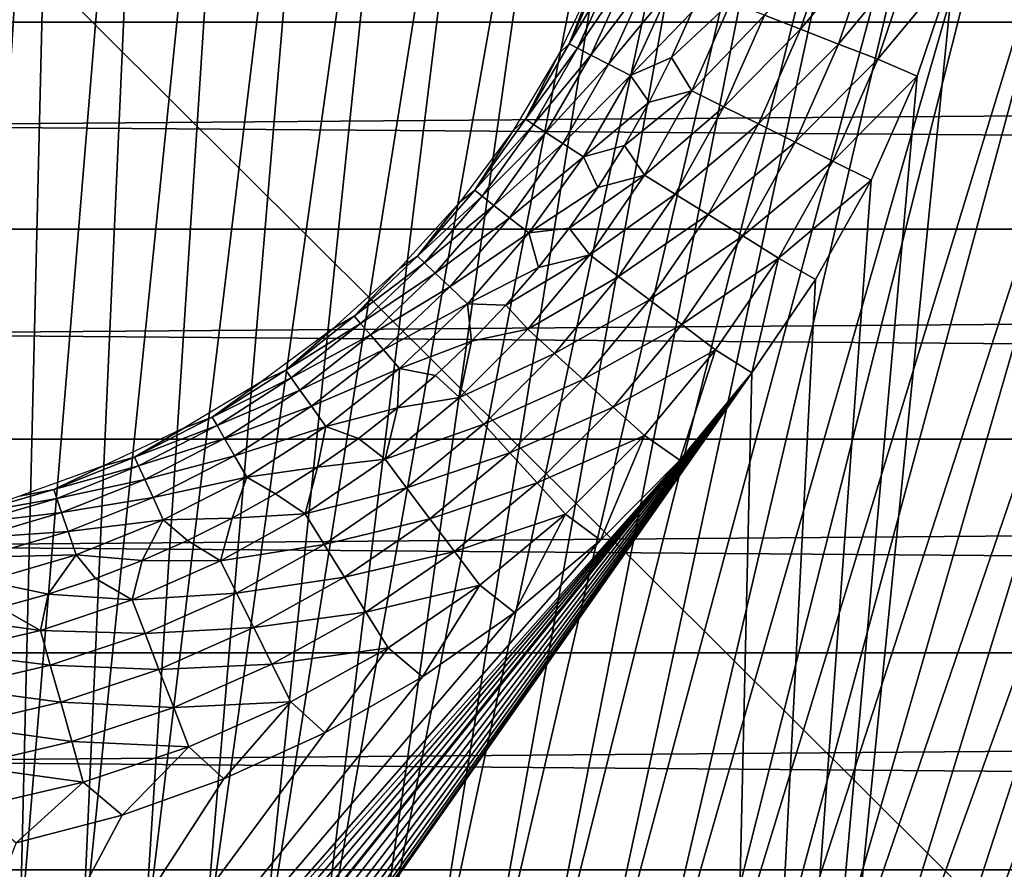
# Model space of a CAD drawing. Header units: millimetres. Extents: x -300 to 300, y -500 to 500.
# Tile 478 of 656: x 3 to 15, y 40 to 50. Entities that reach past the tile are written whole.
import ezdxf

# ---------------------------------------------------------------- set-up
doc = ezdxf.new("R2010")
doc.units = ezdxf.units.MM
doc.header["$LTSCALE"] = 81.481481
for name, color, linetype in [('19', 7, 'CONTINUOUS'), ('34', 7, 'CONTINUOUS'), ('5', 7, 'CONTINUOUS'), ('55', 7, 'CONTINUOUS'), ('56', 7, 'CONTINUOUS'), ('6', 7, 'CONTINUOUS'), ('63', 7, 'CONTINUOUS')]:
    doc.layers.add(name, color=color, linetype=linetype)

msp = doc.modelspace()

# ---------------------------------------------------------------- linework, layer by layer
at = {"layer": '19', "color": 7, "linetype": 'CONTINUOUS'}
for points in [[(3.639, 59.176, 77.099), (2.456, 59.265, 77.101), (2.402, 39.354, 77.052), (3.639, 59.176, 77.099)], [(3.163, 39.27, 77.051), (3.639, 59.176, 77.099), (2.402, 39.354, 77.052), (3.163, 39.27, 77.051)], [(4.792, 59.05, 77.098), (3.639, 59.176, 77.099), (3.163, 39.27, 77.051), (4.792, 59.05, 77.098)], [(3.905, 39.162, 77.05), (4.792, 59.05, 77.098), (3.163, 39.27, 77.051), (3.905, 39.162, 77.05)], [(5.915, 58.888, 77.095), (4.792, 59.05, 77.098), (3.905, 39.162, 77.05), (5.915, 58.888, 77.095)], [(4.628, 39.029, 77.049), (5.915, 58.888, 77.095), (3.905, 39.162, 77.05), (4.628, 39.029, 77.049)], [(7.01, 58.688, 77.093), (5.915, 58.888, 77.095), (4.628, 39.029, 77.049), (7.01, 58.688, 77.093)], [(5.331, 38.872, 77.047), (7.01, 58.688, 77.093), (4.628, 39.029, 77.049), (5.331, 38.872, 77.047)], [(8.075, 58.452, 77.09), (7.01, 58.688, 77.093), (5.331, 38.872, 77.047), (8.075, 58.452, 77.09)], [(6.015, 38.689, 77.046), (8.075, 58.452, 77.09), (5.331, 38.872, 77.047), (6.015, 38.689, 77.046)], [(9.112, 58.178, 77.086), (8.075, 58.452, 77.09), (6.015, 38.689, 77.046), (9.112, 58.178, 77.086)], [(6.681, 38.481, 77.044), (9.112, 58.178, 77.086), (6.015, 38.689, 77.046), (6.681, 38.481, 77.044)], [(10.121, 57.866, 77.082), (9.112, 58.178, 77.086), (6.681, 38.481, 77.044), (10.121, 57.866, 77.082)], [(7.327, 38.248, 77.042), (10.121, 57.866, 77.082), (6.681, 38.481, 77.044), (7.327, 38.248, 77.042)], [(11.101, 57.517, 77.078), (10.121, 57.866, 77.082), (7.327, 38.248, 77.042), (11.101, 57.517, 77.078)], [(7.956, 37.99, 77.04), (11.101, 57.517, 77.078), (7.327, 38.248, 77.042), (7.956, 37.99, 77.04)], [(12.054, 57.129, 77.074), (11.101, 57.517, 77.078), (7.956, 37.99, 77.04), (12.054, 57.129, 77.074)], [(8.566, 37.705, 77.038), (12.054, 57.129, 77.074), (7.956, 37.99, 77.04), (8.566, 37.705, 77.038)], [(12.979, 56.702, 77.069), (12.054, 57.129, 77.074), (8.566, 37.705, 77.038), (12.979, 56.702, 77.069)], [(9.158, 37.395, 77.036), (12.979, 56.702, 77.069), (8.566, 37.705, 77.038), (9.158, 37.395, 77.036)], [(13.877, 56.236, 77.064), (12.979, 56.702, 77.069), (9.158, 37.395, 77.036), (13.877, 56.236, 77.064)], [(9.733, 37.059, 77.033), (13.877, 56.236, 77.064), (9.158, 37.395, 77.036), (9.733, 37.059, 77.033)], [(14.747, 55.731, 77.058), (13.877, 56.236, 77.064), (9.733, 37.059, 77.033), (14.747, 55.731, 77.058)], [(10.289, 36.696, 77.031), (14.747, 55.731, 77.058), (9.733, 37.059, 77.033), (10.289, 36.696, 77.031)], [(15.591, 55.187, 77.053), (14.747, 55.731, 77.058), (10.289, 36.696, 77.031), (15.591, 55.187, 77.053)], [(10.828, 36.307, 77.028), (15.591, 55.187, 77.053), (10.289, 36.696, 77.031), (10.828, 36.307, 77.028)], [(16.409, 54.603, 77.047), (15.591, 55.187, 77.053), (10.828, 36.307, 77.028), (16.409, 54.603, 77.047)], [(11.35, 35.891, 77.025), (16.409, 54.603, 77.047), (10.828, 36.307, 77.028), (11.35, 35.891, 77.025)], [(17.2, 53.978, 77.041), (16.409, 54.603, 77.047), (11.35, 35.891, 77.025), (17.2, 53.978, 77.041)], [(11.855, 35.448, 77.022), (17.2, 53.978, 77.041), (11.35, 35.891, 77.025), (11.855, 35.448, 77.022)], [(17.965, 53.314, 77.034), (17.2, 53.978, 77.041), (11.855, 35.448, 77.022), (17.965, 53.314, 77.034)], [(12.342, 34.979, 77.019), (17.965, 53.314, 77.034), (11.855, 35.448, 77.022), (12.342, 34.979, 77.019)], [(18.705, 52.608, 77.028), (17.965, 53.314, 77.034), (12.342, 34.979, 77.019), (18.705, 52.608, 77.028)], [(12.813, 34.482, 77.016), (18.705, 52.608, 77.028), (12.342, 34.979, 77.019), (12.813, 34.482, 77.016)], [(19.419, 51.862, 77.021), (18.705, 52.608, 77.028), (12.813, 34.482, 77.016), (19.419, 51.862, 77.021)], [(13.267, 33.957, 77.013), (19.419, 51.862, 77.021), (12.813, 34.482, 77.016), (13.267, 33.957, 77.013)], [(20.108, 51.074, 77.014), (19.419, 51.862, 77.021), (13.267, 33.957, 77.013), (20.108, 51.074, 77.014)], [(13.705, 33.405, 77.01), (20.108, 51.074, 77.014), (13.267, 33.957, 77.013), (13.705, 33.405, 77.01)], [(20.772, 50.245, 77.007), (20.108, 51.074, 77.014), (13.705, 33.405, 77.01), (20.772, 50.245, 77.007)], [(14.126, 32.825, 77.007), (20.772, 50.245, 77.007), (13.705, 33.405, 77.01), (14.126, 32.825, 77.007)], [(21.411, 49.373, 77), (20.772, 50.245, 77.007), (14.126, 32.825, 77.007), (21.411, 49.373, 77)], [(14.531, 32.217, 77.004), (21.411, 49.373, 77), (14.126, 32.825, 77.007), (14.531, 32.217, 77.004)], [(22.026, 48.46, 76.993), (21.411, 49.373, 77), (14.531, 32.217, 77.004), (22.026, 48.46, 76.993)], [(14.92, 31.581, 77.001), (22.026, 48.46, 76.993), (14.531, 32.217, 77.004), (14.92, 31.581, 77.001)]]:
    msp.add_3dface(points, dxfattribs=at)
at = {"layer": '34', "color": 7, "linetype": 'CONTINUOUS'}
for points in [[(54.5, 108.5, 501.493), (54.5, 0, 501.493), (-54.5, 108.5, 501.493), (54.5, 108.5, 501.493)], [(-54.5, 108.5, 501.493), (54.5, 0, 501.493), (-54.5, 0, 501.493), (-54.5, 108.5, 501.493)]]:
    msp.add_3dface(points, dxfattribs=at)
at = {"layer": '5', "color": 7, "linetype": 'CONTINUOUS'}
for points in [[(162.824, 50.242, 11), (-162.824, 50.242, 11), (-162.803, 52.673, 11), (162.824, 50.242, 11)], [(162.803, 52.673, 11), (162.824, 50.242, 11), (-162.803, 52.673, 11), (162.803, 52.673, 11)], [(162.843, 47.774, 11), (-162.843, 47.775, 11), (-162.824, 50.242, 11), (162.843, 47.774, 11)], [(162.824, 50.242, 11), (162.843, 47.774, 11), (-162.824, 50.242, 11), (162.824, 50.242, 11)], [(162.862, 45.269, 11), (-162.862, 45.269, 11), (-162.843, 47.775, 11), (162.862, 45.269, 11)], [(162.843, 47.774, 11), (162.862, 45.269, 11), (-162.843, 47.775, 11), (162.843, 47.774, 11)], [(162.879, 42.722, 11), (-162.879, 42.723, 11), (-162.862, 45.269, 11), (162.879, 42.722, 11)], [(162.862, 45.269, 11), (162.879, 42.722, 11), (-162.862, 45.269, 11), (162.862, 45.269, 11)], [(162.895, 40.132, 11), (-162.895, 40.132, 11), (-162.879, 42.723, 11), (162.895, 40.132, 11)], [(162.879, 42.722, 11), (162.895, 40.132, 11), (-162.879, 42.723, 11), (162.879, 42.722, 11)]]:
    msp.add_3dface(points, dxfattribs=at)
at = {"layer": '55', "color": 7, "linetype": 'CONTINUOUS'}
for points in [[(12.468, 50.156, 545.701), (12.862, 51.327, 545.701), (12.038, 50.323, 545.479), (12.468, 50.156, 545.701)], [(12.468, 50.156, 545.701), (13.329, 51.194, 545.862), (12.862, 51.327, 545.701), (12.468, 50.156, 545.701)], [(12.921, 49.98, 545.862), (13.329, 51.194, 545.862), (12.468, 50.156, 545.701), (12.921, 49.98, 545.862)], [(12.921, 49.98, 545.862), (13.813, 51.056, 545.96), (13.329, 51.194, 545.862), (12.921, 49.98, 545.862)], [(13.39, 49.798, 545.96), (13.813, 51.056, 545.96), (12.921, 49.98, 545.862), (13.39, 49.798, 545.96)], [(13.813, 51.056, 545.96), (13.39, 49.798, 545.96), (14.297, 50.892, 545.993), (13.813, 51.056, 545.96)], [(14.297, 50.892, 545.993), (13.39, 49.798, 545.96), (13.86, 49.598, 545.993), (14.297, 50.892, 545.993)], [(11.171, 49.424, 545.2), (11.638, 50.479, 545.2), (10.931, 49.818, 544.87), (11.171, 49.424, 545.2)], [(10.931, 49.818, 544.87), (11.638, 50.479, 545.2), (11.172, 50.36, 544.87), (10.931, 49.818, 544.87)], [(11.171, 49.424, 545.2), (12.038, 50.323, 545.479), (11.638, 50.479, 545.2), (11.171, 49.424, 545.2)], [(11.555, 49.233, 545.479), (12.038, 50.323, 545.479), (11.171, 49.424, 545.2), (11.555, 49.233, 545.479)], [(11.555, 49.233, 545.479), (12.468, 50.156, 545.701), (12.038, 50.323, 545.479), (11.555, 49.233, 545.479)], [(11.968, 49.027, 545.701), (12.468, 50.156, 545.701), (11.555, 49.233, 545.479), (11.968, 49.027, 545.701)], [(11.968, 49.027, 545.701), (12.921, 49.98, 545.862), (12.468, 50.156, 545.701), (11.968, 49.027, 545.701)], [(12.403, 48.81, 545.862), (12.921, 49.98, 545.862), (11.968, 49.027, 545.701), (12.403, 48.81, 545.862)], [(12.403, 48.81, 545.862), (13.39, 49.798, 545.96), (12.921, 49.98, 545.862), (12.403, 48.81, 545.862)], [(10.663, 49.288, 544.87), (11.171, 49.424, 545.2), (10.931, 49.818, 544.87), (10.663, 49.288, 544.87)], [(12.853, 48.585, 545.96), (13.39, 49.798, 545.96), (12.403, 48.81, 545.862), (12.853, 48.585, 545.96)], [(13.39, 49.798, 545.96), (12.853, 48.585, 545.96), (13.86, 49.598, 545.993), (13.39, 49.798, 545.96)], [(13.86, 49.598, 545.993), (12.853, 48.585, 545.96), (13.309, 48.355, 545.993), (13.86, 49.598, 545.993)], [(10.609, 48.417, 545.2), (11.171, 49.424, 545.2), (10.37, 48.771, 544.87), (10.609, 48.417, 545.2)], [(10.37, 48.771, 544.87), (11.171, 49.424, 545.2), (10.663, 49.288, 544.87), (10.37, 48.771, 544.87)], [(10.609, 48.417, 545.2), (11.555, 49.233, 545.479), (11.171, 49.424, 545.2), (10.609, 48.417, 545.2)], [(10.974, 48.191, 545.479), (11.555, 49.233, 545.479), (10.609, 48.417, 545.2), (10.974, 48.191, 545.479)], [(10.974, 48.191, 545.479), (11.968, 49.027, 545.701), (11.555, 49.233, 545.479), (10.974, 48.191, 545.479)], [(11.366, 47.948, 545.701), (11.968, 49.027, 545.701), (10.974, 48.191, 545.479), (11.366, 47.948, 545.701)], [(11.366, 47.948, 545.701), (12.403, 48.81, 545.862), (11.968, 49.027, 545.701), (11.366, 47.948, 545.701)], [(10.052, 48.27, 544.87), (10.609, 48.417, 545.2), (10.37, 48.771, 544.87), (10.052, 48.27, 544.87)], [(11.779, 47.692, 545.862), (12.403, 48.81, 545.862), (11.366, 47.948, 545.701), (11.779, 47.692, 545.862)], [(11.779, 47.692, 545.862), (12.853, 48.585, 545.96), (12.403, 48.81, 545.862), (11.779, 47.692, 545.862)], [(12.206, 47.426, 545.96), (12.853, 48.585, 545.96), (11.779, 47.692, 545.862), (12.206, 47.426, 545.96)], [(12.853, 48.585, 545.96), (12.206, 47.426, 545.96), (13.309, 48.355, 545.993), (12.853, 48.585, 545.96)], [(9.956, 47.467, 545.2), (10.609, 48.417, 545.2), (9.71, 47.785, 544.87), (9.956, 47.467, 545.2)], [(9.71, 47.785, 544.87), (10.609, 48.417, 545.2), (10.052, 48.27, 544.87), (9.71, 47.785, 544.87)], [(9.956, 47.467, 545.2), (10.974, 48.191, 545.479), (10.609, 48.417, 545.2), (9.956, 47.467, 545.2)], [(13.309, 48.355, 545.993), (12.206, 47.426, 545.96), (12.649, 47.172, 545.993), (13.309, 48.355, 545.993)], [(10.299, 47.208, 545.479), (10.974, 48.191, 545.479), (9.956, 47.467, 545.2), (10.299, 47.208, 545.479)], [(10.299, 47.208, 545.479), (11.366, 47.948, 545.701), (10.974, 48.191, 545.479), (10.299, 47.208, 545.479)], [(10.667, 46.929, 545.701), (11.366, 47.948, 545.701), (10.299, 47.208, 545.479), (10.667, 46.929, 545.701)], [(10.667, 46.929, 545.701), (11.779, 47.692, 545.862), (11.366, 47.948, 545.701), (10.667, 46.929, 545.701)], [(9.344, 47.317, 544.87), (9.956, 47.467, 545.2), (9.71, 47.785, 544.87), (9.344, 47.317, 544.87)], [(11.054, 46.636, 545.862), (11.779, 47.692, 545.862), (10.667, 46.929, 545.701), (11.054, 46.636, 545.862)], [(11.054, 46.636, 545.862), (12.206, 47.426, 545.96), (11.779, 47.692, 545.862), (11.054, 46.636, 545.862)], [(9.219, 46.58, 545.2), (9.956, 47.467, 545.2), (8.956, 46.868, 544.87), (9.219, 46.58, 545.2)], [(8.956, 46.868, 544.87), (9.956, 47.467, 545.2), (9.344, 47.317, 544.87), (8.956, 46.868, 544.87)], [(9.219, 46.58, 545.2), (10.299, 47.208, 545.479), (9.956, 47.467, 545.2), (9.219, 46.58, 545.2)], [(11.455, 46.333, 545.96), (12.206, 47.426, 545.96), (11.054, 46.636, 545.862), (11.455, 46.333, 545.96)], [(12.206, 47.426, 545.96), (11.455, 46.333, 545.96), (11.888, 46.058, 545.993), (12.206, 47.426, 545.96)], [(12.649, 47.172, 545.993), (12.206, 47.426, 545.96), (11.888, 46.058, 545.993), (12.649, 47.172, 545.993)], [(9.536, 46.291, 545.479), (10.299, 47.208, 545.479), (9.219, 46.58, 545.2), (9.536, 46.291, 545.479)], [(9.536, 46.291, 545.479), (10.667, 46.929, 545.701), (10.299, 47.208, 545.479), (9.536, 46.291, 545.479)], [(8.546, 46.438, 544.87), (9.219, 46.58, 545.2), (8.956, 46.868, 544.87), (8.546, 46.438, 544.87)], [(9.877, 45.979, 545.701), (10.667, 46.929, 545.701), (9.536, 46.291, 545.479), (9.877, 45.979, 545.701)], [(9.877, 45.979, 545.701), (11.054, 46.636, 545.862), (10.667, 46.929, 545.701), (9.877, 45.979, 545.701)], [(10.236, 45.652, 545.862), (11.054, 46.636, 545.862), (9.877, 45.979, 545.701), (10.236, 45.652, 545.862)], [(10.236, 45.652, 545.862), (11.455, 46.333, 545.96), (11.054, 46.636, 545.862), (10.236, 45.652, 545.862)], [(8.403, 45.765, 545.2), (9.536, 46.291, 545.479), (9.219, 46.58, 545.2), (8.403, 45.765, 545.2)], [(8.403, 45.765, 545.2), (9.219, 46.58, 545.2), (8.546, 46.438, 544.87), (8.403, 45.765, 545.2)], [(8.115, 46.029, 544.87), (8.403, 45.765, 545.2), (8.546, 46.438, 544.87), (8.115, 46.029, 544.87)], [(8.692, 45.448, 545.479), (9.536, 46.291, 545.479), (8.403, 45.765, 545.2), (8.692, 45.448, 545.479)], [(8.692, 45.448, 545.479), (9.877, 45.979, 545.701), (9.536, 46.291, 545.479), (8.692, 45.448, 545.479)], [(10.607, 45.313, 545.96), (11.455, 46.333, 545.96), (10.236, 45.652, 545.862), (10.607, 45.313, 545.96)], [(11.455, 46.333, 545.96), (10.607, 45.313, 545.96), (11.03, 45.02, 545.993), (11.455, 46.333, 545.96)], [(11.888, 46.058, 545.993), (11.455, 46.333, 545.96), (11.03, 45.02, 545.993), (11.888, 46.058, 545.993)], [(7.665, 45.642, 544.87), (8.403, 45.765, 545.2), (8.115, 46.029, 544.87), (7.665, 45.642, 544.87)], [(9.002, 45.107, 545.701), (9.877, 45.979, 545.701), (8.692, 45.448, 545.479), (9.002, 45.107, 545.701)], [(9.002, 45.107, 545.701), (10.236, 45.652, 545.862), (9.877, 45.979, 545.701), (9.002, 45.107, 545.701)], [(7.515, 45.03, 545.2), (8.692, 45.448, 545.479), (8.403, 45.765, 545.2), (7.515, 45.03, 545.2)], [(7.515, 45.03, 545.2), (8.403, 45.765, 545.2), (7.665, 45.642, 544.87), (7.515, 45.03, 545.2)], [(7.197, 45.277, 544.87), (7.515, 45.03, 545.2), (7.665, 45.642, 544.87), (7.197, 45.277, 544.87)], [(9.329, 44.747, 545.862), (10.236, 45.652, 545.862), (9.002, 45.107, 545.701), (9.329, 44.747, 545.862)], [(9.329, 44.747, 545.862), (10.607, 45.313, 545.96), (10.236, 45.652, 545.862), (9.329, 44.747, 545.862)], [(7.773, 44.687, 545.479), (8.692, 45.448, 545.479), (7.515, 45.03, 545.2), (7.773, 44.687, 545.479)], [(7.773, 44.687, 545.479), (9.002, 45.107, 545.701), (8.692, 45.448, 545.479), (7.773, 44.687, 545.479)], [(9.668, 44.375, 545.96), (10.607, 45.313, 545.96), (9.329, 44.747, 545.862), (9.668, 44.375, 545.96)], [(10.607, 45.313, 545.96), (9.668, 44.375, 545.96), (10.085, 44.065, 545.993), (10.607, 45.313, 545.96)], [(11.03, 45.02, 545.993), (10.607, 45.313, 545.96), (10.085, 44.065, 545.993), (11.03, 45.02, 545.993)], [(6.711, 44.936, 544.87), (7.515, 45.03, 545.2), (7.197, 45.277, 544.87), (6.711, 44.936, 544.87)], [(8.051, 44.318, 545.701), (9.002, 45.107, 545.701), (7.773, 44.687, 545.479), (8.051, 44.318, 545.701)], [(8.051, 44.318, 545.701), (9.329, 44.747, 545.862), (9.002, 45.107, 545.701), (8.051, 44.318, 545.701)], [(6.563, 44.379, 545.2), (7.773, 44.687, 545.479), (7.515, 45.03, 545.2), (6.563, 44.379, 545.2)], [(6.563, 44.379, 545.2), (7.515, 45.03, 545.2), (6.711, 44.936, 544.87), (6.563, 44.379, 545.2)], [(6.209, 44.618, 544.87), (6.563, 44.379, 545.2), (6.711, 44.936, 544.87), (6.209, 44.618, 544.87)], [(8.344, 43.93, 545.862), (9.329, 44.747, 545.862), (8.051, 44.318, 545.701), (8.344, 43.93, 545.862)], [(8.344, 43.93, 545.862), (9.668, 44.375, 545.96), (9.329, 44.747, 545.862), (8.344, 43.93, 545.862)], [(5.692, 44.326, 544.87), (6.563, 44.379, 545.2), (6.209, 44.618, 544.87), (5.692, 44.326, 544.87)], [(6.788, 44.013, 545.479), (7.773, 44.687, 545.479), (6.563, 44.379, 545.2), (6.788, 44.013, 545.479)], [(6.788, 44.013, 545.479), (8.051, 44.318, 545.701), (7.773, 44.687, 545.479), (6.788, 44.013, 545.479)], [(5.555, 43.819, 545.2), (6.788, 44.013, 545.479), (6.563, 44.379, 545.2), (5.555, 43.819, 545.2)], [(5.555, 43.819, 545.2), (6.563, 44.379, 545.2), (5.692, 44.326, 544.87), (5.555, 43.819, 545.2)], [(8.646, 43.528, 545.96), (9.668, 44.375, 545.96), (8.344, 43.93, 545.862), (8.646, 43.528, 545.96)], [(9.668, 44.375, 545.96), (8.646, 43.528, 545.96), (9.059, 43.201, 545.993), (9.668, 44.375, 545.96)], [(10.085, 44.065, 545.993), (9.668, 44.375, 545.96), (9.059, 43.201, 545.993), (10.085, 44.065, 545.993)], [(5.162, 44.06, 544.87), (5.555, 43.819, 545.2), (5.692, 44.326, 544.87), (5.162, 44.06, 544.87)], [(7.031, 43.621, 545.701), (8.051, 44.318, 545.701), (6.788, 44.013, 545.479), (7.031, 43.621, 545.701)], [(7.031, 43.621, 545.701), (8.344, 43.93, 545.862), (8.051, 44.318, 545.701), (7.031, 43.621, 545.701)], [(4.619, 43.82, 544.87), (5.555, 43.819, 545.2), (5.162, 44.06, 544.87), (4.619, 43.82, 544.87)], [(5.746, 43.434, 545.479), (6.788, 44.013, 545.479), (5.555, 43.819, 545.2), (5.746, 43.434, 545.479)], [(5.746, 43.434, 545.479), (7.031, 43.621, 545.701), (6.788, 44.013, 545.479), (5.746, 43.434, 545.479)], [(7.286, 43.207, 545.862), (8.344, 43.93, 545.862), (7.031, 43.621, 545.701), (7.286, 43.207, 545.862)], [(7.286, 43.207, 545.862), (8.646, 43.528, 545.96), (8.344, 43.93, 545.862), (7.286, 43.207, 545.862)], [(4.065, 43.607, 544.87), (4.499, 43.354, 545.2), (4.619, 43.82, 544.87), (4.065, 43.607, 544.87)], [(4.499, 43.354, 545.2), (5.555, 43.819, 545.2), (4.619, 43.82, 544.87), (4.499, 43.354, 545.2)], [(4.499, 43.354, 545.2), (5.746, 43.434, 545.479), (5.555, 43.819, 545.2), (4.499, 43.354, 545.2)], [(3.501, 43.421, 544.87), (4.499, 43.354, 545.2), (4.065, 43.607, 544.87), (3.501, 43.421, 544.87)], [(5.951, 43.021, 545.701), (7.031, 43.621, 545.701), (5.746, 43.434, 545.479), (5.951, 43.021, 545.701)], [(5.951, 43.021, 545.701), (7.286, 43.207, 545.862), (7.031, 43.621, 545.701), (5.951, 43.021, 545.701)], [(4.654, 42.953, 545.479), (5.746, 43.434, 545.479), (4.499, 43.354, 545.2), (4.654, 42.953, 545.479)], [(4.654, 42.953, 545.479), (5.951, 43.021, 545.701), (5.746, 43.434, 545.479), (4.654, 42.953, 545.479)], [(7.551, 42.78, 545.96), (8.646, 43.528, 545.96), (7.286, 43.207, 545.862), (7.551, 42.78, 545.96)], [(8.646, 43.528, 545.96), (7.551, 42.78, 545.96), (7.96, 42.433, 545.993), (8.646, 43.528, 545.96)], [(9.059, 43.201, 545.993), (8.646, 43.528, 545.96), (7.96, 42.433, 545.993), (9.059, 43.201, 545.993)], [(2.928, 43.263, 544.87), (3.406, 42.988, 545.2), (3.501, 43.421, 544.87), (2.928, 43.263, 544.87)], [(3.406, 42.988, 545.2), (4.499, 43.354, 545.2), (3.501, 43.421, 544.87), (3.406, 42.988, 545.2)], [(3.406, 42.988, 545.2), (4.654, 42.953, 545.479), (4.499, 43.354, 545.2), (3.406, 42.988, 545.2)], [(2.349, 43.133, 544.87), (3.406, 42.988, 545.2), (2.928, 43.263, 544.87), (2.349, 43.133, 544.87)], [(6.167, 42.585, 545.862), (7.286, 43.207, 545.862), (5.951, 43.021, 545.701), (6.167, 42.585, 545.862)], [(6.167, 42.585, 545.862), (7.551, 42.78, 545.96), (7.286, 43.207, 545.862), (6.167, 42.585, 545.862)], [(2.283, 42.725, 545.2), (3.406, 42.988, 545.2), (2.349, 43.133, 544.87), (2.283, 42.725, 545.2)], [(2.283, 42.725, 545.2), (3.523, 42.575, 545.479), (3.406, 42.988, 545.2), (2.283, 42.725, 545.2)], [(3.523, 42.575, 545.479), (4.654, 42.953, 545.479), (3.406, 42.988, 545.2), (3.523, 42.575, 545.479)], [(4.82, 42.523, 545.701), (5.951, 43.021, 545.701), (4.654, 42.953, 545.479), (4.82, 42.523, 545.701)], [(4.82, 42.523, 545.701), (6.167, 42.585, 545.862), (5.951, 43.021, 545.701), (4.82, 42.523, 545.701)], [(3.523, 42.575, 545.479), (4.82, 42.523, 545.701), (4.654, 42.953, 545.479), (3.523, 42.575, 545.479)], [(6.391, 42.135, 545.96), (7.551, 42.78, 545.96), (6.167, 42.585, 545.862), (6.391, 42.135, 545.96)], [(7.551, 42.78, 545.96), (6.391, 42.135, 545.96), (6.796, 41.768, 545.993), (7.551, 42.78, 545.96)], [(7.96, 42.433, 545.993), (7.551, 42.78, 545.96), (6.796, 41.768, 545.993), (7.96, 42.433, 545.993)], [(2.361, 42.303, 545.479), (3.523, 42.575, 545.479), (2.283, 42.725, 545.2), (2.361, 42.303, 545.479)], [(2.361, 42.303, 545.479), (3.649, 42.131, 545.701), (3.523, 42.575, 545.479), (2.361, 42.303, 545.479)], [(3.649, 42.131, 545.701), (4.82, 42.523, 545.701), (3.523, 42.575, 545.479), (3.649, 42.131, 545.701)], [(3.649, 42.131, 545.701), (4.996, 42.069, 545.862), (4.82, 42.523, 545.701), (3.649, 42.131, 545.701)], [(4.996, 42.069, 545.862), (6.167, 42.585, 545.862), (4.82, 42.523, 545.701), (4.996, 42.069, 545.862)], [(4.996, 42.069, 545.862), (6.391, 42.135, 545.96), (6.167, 42.585, 545.862), (4.996, 42.069, 545.862)], [(2.446, 41.849, 545.701), (3.649, 42.131, 545.701), (2.361, 42.303, 545.479), (2.446, 41.849, 545.701)], [(2.446, 41.849, 545.701), (3.781, 41.663, 545.862), (3.649, 42.131, 545.701), (2.446, 41.849, 545.701)], [(3.781, 41.663, 545.862), (4.996, 42.069, 545.862), (3.649, 42.131, 545.701), (3.781, 41.663, 545.862)], [(3.781, 41.663, 545.862), (5.177, 41.6, 545.96), (4.996, 42.069, 545.862), (3.781, 41.663, 545.862)], [(5.177, 41.6, 545.96), (6.391, 42.135, 545.96), (4.996, 42.069, 545.862), (5.177, 41.6, 545.96)], [(6.391, 42.135, 545.96), (5.177, 41.6, 545.96), (5.595, 41.217, 545.993), (6.391, 42.135, 545.96)], [(6.796, 41.768, 545.993), (6.391, 42.135, 545.96), (5.595, 41.217, 545.993), (6.796, 41.768, 545.993)], [(2.534, 41.371, 545.862), (3.781, 41.663, 545.862), (2.446, 41.849, 545.701), (2.534, 41.371, 545.862)], [(2.534, 41.371, 545.862), (3.918, 41.18, 545.96), (3.781, 41.663, 545.862), (2.534, 41.371, 545.862)], [(3.918, 41.18, 545.96), (5.177, 41.6, 545.96), (3.781, 41.663, 545.862), (3.918, 41.18, 545.96)], [(5.177, 41.6, 545.96), (3.918, 41.18, 545.96), (4.38, 40.784, 545.993), (5.177, 41.6, 545.96)], [(5.595, 41.217, 545.993), (5.177, 41.6, 545.96), (4.38, 40.784, 545.993), (5.595, 41.217, 545.993)], [(2.626, 40.877, 545.96), (3.918, 41.18, 545.96), (2.534, 41.371, 545.862), (2.626, 40.877, 545.96)], [(3.918, 41.18, 545.96), (2.626, 40.877, 545.96), (3.117, 40.455, 545.993), (3.918, 41.18, 545.96)], [(4.38, 40.784, 545.993), (3.918, 41.18, 545.96), (3.117, 40.455, 545.993), (4.38, 40.784, 545.993)]]:
    msp.add_3dface(points, dxfattribs=at)
at = {"layer": '56', "color": 7, "linetype": 'CONTINUOUS'}
for points in [[(9.59, 49.866, 542.132), (9.709, 49.983, 542.64), (10.047, 50.83, 542.132), (9.59, 49.866, 542.132)], [(9.709, 49.983, 542.64), (10.141, 50.929, 542.64), (10.047, 50.83, 542.132), (9.709, 49.983, 542.64)], [(10.141, 50.929, 542.64), (9.709, 49.983, 542.64), (10.248, 50.886, 543.139), (10.141, 50.929, 542.64)], [(9.709, 49.983, 542.64), (9.811, 49.931, 543.139), (10.248, 50.886, 543.139), (9.709, 49.983, 542.64)], [(9.811, 49.931, 543.139), (10.413, 50.82, 543.619), (10.248, 50.886, 543.139), (9.811, 49.931, 543.139)], [(9.969, 49.849, 543.619), (10.413, 50.82, 543.619), (9.811, 49.931, 543.139), (9.969, 49.849, 543.619)], [(9.969, 49.849, 543.619), (10.634, 50.731, 544.072), (10.413, 50.82, 543.619), (9.969, 49.849, 543.619)], [(10.18, 49.74, 544.072), (10.634, 50.731, 544.072), (9.969, 49.849, 543.619), (10.18, 49.74, 544.072)], [(10.18, 49.74, 544.072), (10.906, 50.622, 544.492), (10.634, 50.731, 544.072), (10.18, 49.74, 544.072)], [(10.441, 49.605, 544.492), (10.906, 50.622, 544.492), (10.18, 49.74, 544.072), (10.441, 49.605, 544.492)], [(10.441, 49.605, 544.492), (11.172, 50.36, 544.87), (10.906, 50.622, 544.492), (10.441, 49.605, 544.492)], [(10.931, 49.818, 544.87), (11.172, 50.36, 544.87), (10.441, 49.605, 544.492), (10.931, 49.818, 544.87)], [(9.188, 49.083, 542.64), (9.709, 49.983, 542.64), (9.59, 49.866, 542.132), (9.188, 49.083, 542.64)], [(9.709, 49.983, 542.64), (9.188, 49.083, 542.64), (9.811, 49.931, 543.139), (9.709, 49.983, 542.64)], [(9.188, 49.083, 542.64), (9.284, 49.021, 543.139), (9.811, 49.931, 543.139), (9.188, 49.083, 542.64)], [(9.284, 49.021, 543.139), (9.969, 49.849, 543.619), (9.811, 49.931, 543.139), (9.284, 49.021, 543.139)], [(9.041, 48.951, 542.132), (9.188, 49.083, 542.64), (9.59, 49.866, 542.132), (9.041, 48.951, 542.132)], [(9.434, 48.925, 543.619), (9.969, 49.849, 543.619), (9.284, 49.021, 543.139), (9.434, 48.925, 543.619)], [(9.434, 48.925, 543.619), (10.18, 49.74, 544.072), (9.969, 49.849, 543.619), (9.434, 48.925, 543.619)], [(10.663, 49.288, 544.87), (10.931, 49.818, 544.87), (10.441, 49.605, 544.492), (10.663, 49.288, 544.87)], [(9.634, 48.796, 544.072), (10.18, 49.74, 544.072), (9.434, 48.925, 543.619), (9.634, 48.796, 544.072)], [(9.634, 48.796, 544.072), (10.441, 49.605, 544.492), (10.18, 49.74, 544.072), (9.634, 48.796, 544.072)], [(9.881, 48.637, 544.492), (10.441, 49.605, 544.492), (9.634, 48.796, 544.072), (9.881, 48.637, 544.492)], [(9.881, 48.637, 544.492), (10.663, 49.288, 544.87), (10.441, 49.605, 544.492), (9.881, 48.637, 544.492)], [(10.37, 48.771, 544.87), (10.663, 49.288, 544.87), (9.881, 48.637, 544.492), (10.37, 48.771, 544.87)], [(8.584, 48.237, 542.64), (9.188, 49.083, 542.64), (9.041, 48.951, 542.132), (8.584, 48.237, 542.64)], [(9.188, 49.083, 542.64), (8.584, 48.237, 542.64), (9.284, 49.021, 543.139), (9.188, 49.083, 542.64)], [(8.405, 48.095, 542.132), (8.584, 48.237, 542.64), (9.041, 48.951, 542.132), (8.405, 48.095, 542.132)], [(8.584, 48.237, 542.64), (8.674, 48.166, 543.139), (9.284, 49.021, 543.139), (8.584, 48.237, 542.64)], [(8.674, 48.166, 543.139), (9.434, 48.925, 543.619), (9.284, 49.021, 543.139), (8.674, 48.166, 543.139)], [(8.814, 48.055, 543.619), (9.434, 48.925, 543.619), (8.674, 48.166, 543.139), (8.814, 48.055, 543.619)], [(8.814, 48.055, 543.619), (9.634, 48.796, 544.072), (9.434, 48.925, 543.619), (8.814, 48.055, 543.619)], [(9, 47.908, 544.072), (9.634, 48.796, 544.072), (8.814, 48.055, 543.619), (9, 47.908, 544.072)], [(9, 47.908, 544.072), (9.881, 48.637, 544.492), (9.634, 48.796, 544.072), (9, 47.908, 544.072)], [(10.052, 48.27, 544.87), (10.37, 48.771, 544.87), (9.881, 48.637, 544.492), (10.052, 48.27, 544.87)], [(9.231, 47.727, 544.492), (9.881, 48.637, 544.492), (9, 47.908, 544.072), (9.231, 47.727, 544.492)], [(9.231, 47.727, 544.492), (10.052, 48.27, 544.87), (9.881, 48.637, 544.492), (9.231, 47.727, 544.492)], [(9.71, 47.785, 544.87), (10.052, 48.27, 544.87), (9.231, 47.727, 544.492), (9.71, 47.785, 544.87)], [(7.902, 47.451, 542.64), (8.584, 48.237, 542.64), (8.405, 48.095, 542.132), (7.902, 47.451, 542.64)], [(8.584, 48.237, 542.64), (7.902, 47.451, 542.64), (8.674, 48.166, 543.139), (8.584, 48.237, 542.64)], [(7.902, 47.451, 542.64), (7.985, 47.372, 543.139), (8.674, 48.166, 543.139), (7.902, 47.451, 542.64)], [(7.985, 47.372, 543.139), (8.814, 48.055, 543.619), (8.674, 48.166, 543.139), (7.985, 47.372, 543.139)], [(7.688, 47.305, 542.132), (7.902, 47.451, 542.64), (8.405, 48.095, 542.132), (7.688, 47.305, 542.132)], [(8.114, 47.249, 543.619), (8.814, 48.055, 543.619), (7.985, 47.372, 543.139), (8.114, 47.249, 543.619)], [(8.114, 47.249, 543.619), (9, 47.908, 544.072), (8.814, 48.055, 543.619), (8.114, 47.249, 543.619)], [(8.286, 47.085, 544.072), (9, 47.908, 544.072), (8.114, 47.249, 543.619), (8.286, 47.085, 544.072)], [(8.286, 47.085, 544.072), (9.231, 47.727, 544.492), (9, 47.908, 544.072), (8.286, 47.085, 544.072)], [(9.344, 47.317, 544.87), (9.71, 47.785, 544.87), (9.231, 47.727, 544.492), (9.344, 47.317, 544.87)], [(8.498, 46.882, 544.492), (9.231, 47.727, 544.492), (8.286, 47.085, 544.072), (8.498, 46.882, 544.492)], [(8.498, 46.882, 544.492), (9.344, 47.317, 544.87), (9.231, 47.727, 544.492), (8.498, 46.882, 544.492)], [(7.149, 46.734, 542.64), (7.902, 47.451, 542.64), (7.688, 47.305, 542.132), (7.149, 46.734, 542.64)], [(7.902, 47.451, 542.64), (7.149, 46.734, 542.64), (7.985, 47.372, 543.139), (7.902, 47.451, 542.64)], [(7.149, 46.734, 542.64), (7.224, 46.647, 543.139), (7.985, 47.372, 543.139), (7.149, 46.734, 542.64)], [(7.224, 46.647, 543.139), (8.114, 47.249, 543.619), (7.985, 47.372, 543.139), (7.224, 46.647, 543.139)], [(8.956, 46.868, 544.87), (9.344, 47.317, 544.87), (8.498, 46.882, 544.492), (8.956, 46.868, 544.87)], [(6.897, 46.588, 542.132), (7.149, 46.734, 542.64), (7.688, 47.305, 542.132), (6.897, 46.588, 542.132)], [(7.34, 46.513, 543.619), (8.114, 47.249, 543.619), (7.224, 46.647, 543.139), (7.34, 46.513, 543.619)], [(7.34, 46.513, 543.619), (8.286, 47.085, 544.072), (8.114, 47.249, 543.619), (7.34, 46.513, 543.619)], [(7.496, 46.333, 544.072), (8.286, 47.085, 544.072), (7.34, 46.513, 543.619), (7.496, 46.333, 544.072)], [(7.496, 46.333, 544.072), (8.498, 46.882, 544.492), (8.286, 47.085, 544.072), (7.496, 46.333, 544.072)], [(7.688, 46.111, 544.492), (8.498, 46.882, 544.492), (7.496, 46.333, 544.072), (7.688, 46.111, 544.492)], [(7.688, 46.111, 544.492), (8.546, 46.438, 544.87), (8.498, 46.882, 544.492), (7.688, 46.111, 544.492)], [(8.546, 46.438, 544.87), (8.956, 46.868, 544.87), (8.498, 46.882, 544.492), (8.546, 46.438, 544.87)], [(6.331, 46.092, 542.64), (7.149, 46.734, 542.64), (6.897, 46.588, 542.132), (6.331, 46.092, 542.64)], [(7.149, 46.734, 542.64), (6.331, 46.092, 542.64), (7.224, 46.647, 543.139), (7.149, 46.734, 542.64)], [(6.331, 46.092, 542.64), (6.397, 45.999, 543.139), (7.224, 46.647, 543.139), (6.331, 46.092, 542.64)], [(6.397, 45.999, 543.139), (7.34, 46.513, 543.619), (7.224, 46.647, 543.139), (6.397, 45.999, 543.139)], [(6.04, 45.953, 542.132), (6.331, 46.092, 542.64), (6.897, 46.588, 542.132), (6.04, 45.953, 542.132)], [(6.5, 45.854, 543.619), (7.34, 46.513, 543.619), (6.397, 45.999, 543.139), (6.5, 45.854, 543.619)], [(6.5, 45.854, 543.619), (7.496, 46.333, 544.072), (7.34, 46.513, 543.619), (6.5, 45.854, 543.619)], [(8.115, 46.029, 544.87), (8.546, 46.438, 544.87), (7.688, 46.111, 544.492), (8.115, 46.029, 544.87)], [(6.638, 45.66, 544.072), (7.496, 46.333, 544.072), (6.5, 45.854, 543.619), (6.638, 45.66, 544.072)], [(6.638, 45.66, 544.072), (7.688, 46.111, 544.492), (7.496, 46.333, 544.072), (6.638, 45.66, 544.072)], [(5.455, 45.531, 542.64), (6.331, 46.092, 542.64), (6.04, 45.953, 542.132), (5.455, 45.531, 542.64)], [(6.331, 46.092, 542.64), (5.455, 45.531, 542.64), (6.397, 45.999, 543.139), (6.331, 46.092, 542.64)], [(6.808, 45.421, 544.492), (7.688, 46.111, 544.492), (6.638, 45.66, 544.072), (6.808, 45.421, 544.492)], [(6.808, 45.421, 544.492), (7.665, 45.642, 544.87), (7.688, 46.111, 544.492), (6.808, 45.421, 544.492)], [(7.665, 45.642, 544.87), (8.115, 46.029, 544.87), (7.688, 46.111, 544.492), (7.665, 45.642, 544.87)], [(5.125, 45.405, 542.132), (5.455, 45.531, 542.64), (6.04, 45.953, 542.132), (5.125, 45.405, 542.132)], [(5.455, 45.531, 542.64), (5.513, 45.431, 543.139), (6.397, 45.999, 543.139), (5.455, 45.531, 542.64)], [(5.513, 45.431, 543.139), (6.5, 45.854, 543.619), (6.397, 45.999, 543.139), (5.513, 45.431, 543.139)], [(5.601, 45.277, 543.619), (6.5, 45.854, 543.619), (5.513, 45.431, 543.139), (5.601, 45.277, 543.619)], [(5.601, 45.277, 543.619), (6.638, 45.66, 544.072), (6.5, 45.854, 543.619), (5.601, 45.277, 543.619)], [(5.72, 45.071, 544.072), (6.638, 45.66, 544.072), (5.601, 45.277, 543.619), (5.72, 45.071, 544.072)], [(5.72, 45.071, 544.072), (6.808, 45.421, 544.492), (6.638, 45.66, 544.072), (5.72, 45.071, 544.072)], [(7.197, 45.277, 544.87), (7.665, 45.642, 544.87), (6.808, 45.421, 544.492), (7.197, 45.277, 544.87)], [(4.53, 45.055, 542.64), (5.455, 45.531, 542.64), (5.125, 45.405, 542.132), (4.53, 45.055, 542.64)], [(5.455, 45.531, 542.64), (4.53, 45.055, 542.64), (5.513, 45.431, 543.139), (5.455, 45.531, 542.64)], [(4.53, 45.055, 542.64), (4.578, 44.951, 543.139), (5.513, 45.431, 543.139), (4.53, 45.055, 542.64)], [(4.578, 44.951, 543.139), (5.601, 45.277, 543.619), (5.513, 45.431, 543.139), (4.578, 44.951, 543.139)], [(4.16, 44.949, 542.132), (4.53, 45.055, 542.64), (5.125, 45.405, 542.132), (4.16, 44.949, 542.132)], [(5.867, 44.817, 544.492), (6.808, 45.421, 544.492), (5.72, 45.071, 544.072), (5.867, 44.817, 544.492)], [(5.867, 44.817, 544.492), (6.711, 44.936, 544.87), (6.808, 45.421, 544.492), (5.867, 44.817, 544.492)], [(6.711, 44.936, 544.87), (7.197, 45.277, 544.87), (6.808, 45.421, 544.492), (6.711, 44.936, 544.87)], [(4.652, 44.789, 543.619), (5.601, 45.277, 543.619), (4.578, 44.951, 543.139), (4.652, 44.789, 543.619)], [(4.652, 44.789, 543.619), (5.72, 45.071, 544.072), (5.601, 45.277, 543.619), (4.652, 44.789, 543.619)], [(3.565, 44.67, 542.64), (4.53, 45.055, 542.64), (4.16, 44.949, 542.132), (3.565, 44.67, 542.64)], [(4.53, 45.055, 542.64), (3.565, 44.67, 542.64), (4.578, 44.951, 543.139), (4.53, 45.055, 542.64)], [(4.75, 44.572, 544.072), (5.72, 45.071, 544.072), (4.652, 44.789, 543.619), (4.75, 44.572, 544.072)], [(4.75, 44.572, 544.072), (5.867, 44.817, 544.492), (5.72, 45.071, 544.072), (4.75, 44.572, 544.072)], [(3.156, 44.59, 542.132), (3.565, 44.67, 542.64), (4.16, 44.949, 542.132), (3.156, 44.59, 542.132)], [(3.565, 44.67, 542.64), (3.602, 44.561, 543.139), (4.578, 44.951, 543.139), (3.565, 44.67, 542.64)], [(3.602, 44.561, 543.139), (4.652, 44.789, 543.619), (4.578, 44.951, 543.139), (3.602, 44.561, 543.139)], [(6.209, 44.618, 544.87), (6.711, 44.936, 544.87), (5.867, 44.817, 544.492), (6.209, 44.618, 544.87)], [(3.66, 44.393, 543.619), (4.652, 44.789, 543.619), (3.602, 44.561, 543.139), (3.66, 44.393, 543.619)], [(3.66, 44.393, 543.619), (4.75, 44.572, 544.072), (4.652, 44.789, 543.619), (3.66, 44.393, 543.619)], [(4.872, 44.305, 544.492), (5.867, 44.817, 544.492), (4.75, 44.572, 544.072), (4.872, 44.305, 544.492)], [(4.872, 44.305, 544.492), (5.692, 44.326, 544.87), (5.867, 44.817, 544.492), (4.872, 44.305, 544.492)], [(5.692, 44.326, 544.87), (6.209, 44.618, 544.87), (5.867, 44.817, 544.492), (5.692, 44.326, 544.87)], [(2.566, 44.378, 542.64), (3.565, 44.67, 542.64), (3.156, 44.59, 542.132), (2.566, 44.378, 542.64)], [(3.565, 44.67, 542.64), (2.566, 44.378, 542.64), (3.602, 44.561, 543.139), (3.565, 44.67, 542.64)], [(2.566, 44.378, 542.64), (2.593, 44.266, 543.139), (3.602, 44.561, 543.139), (2.566, 44.378, 542.64)], [(2.593, 44.266, 543.139), (3.66, 44.393, 543.619), (3.602, 44.561, 543.139), (2.593, 44.266, 543.139)], [(3.738, 44.168, 544.072), (4.75, 44.572, 544.072), (3.66, 44.393, 543.619), (3.738, 44.168, 544.072)], [(3.738, 44.168, 544.072), (4.872, 44.305, 544.492), (4.75, 44.572, 544.072), (3.738, 44.168, 544.072)], [(2.635, 44.093, 543.619), (3.66, 44.393, 543.619), (2.593, 44.266, 543.139), (2.635, 44.093, 543.619)], [(2.635, 44.093, 543.619), (3.738, 44.168, 544.072), (3.66, 44.393, 543.619), (2.635, 44.093, 543.619)], [(3.833, 43.891, 544.492), (4.872, 44.305, 544.492), (3.738, 44.168, 544.072), (3.833, 43.891, 544.492)], [(3.833, 43.891, 544.492), (4.619, 43.82, 544.87), (4.872, 44.305, 544.492), (3.833, 43.891, 544.492)], [(4.619, 43.82, 544.87), (5.162, 44.06, 544.87), (4.872, 44.305, 544.492), (4.619, 43.82, 544.87)], [(5.162, 44.06, 544.87), (5.692, 44.326, 544.87), (4.872, 44.305, 544.492), (5.162, 44.06, 544.87)], [(2.691, 43.862, 544.072), (3.738, 44.168, 544.072), (2.635, 44.093, 543.619), (2.691, 43.862, 544.072)], [(2.691, 43.862, 544.072), (3.833, 43.891, 544.492), (3.738, 44.168, 544.072), (2.691, 43.862, 544.072)], [(2.76, 43.576, 544.492), (3.833, 43.891, 544.492), (2.691, 43.862, 544.072), (2.76, 43.576, 544.492)], [(2.76, 43.576, 544.492), (3.501, 43.421, 544.87), (3.833, 43.891, 544.492), (2.76, 43.576, 544.492)], [(3.501, 43.421, 544.87), (4.065, 43.607, 544.87), (3.833, 43.891, 544.492), (3.501, 43.421, 544.87)], [(4.065, 43.607, 544.87), (4.619, 43.82, 544.87), (3.833, 43.891, 544.492), (4.065, 43.607, 544.87)], [(2.928, 43.263, 544.87), (3.501, 43.421, 544.87), (2.76, 43.576, 544.492), (2.928, 43.263, 544.87)]]:
    msp.add_3dface(points, dxfattribs=at)
at = {"layer": '6', "color": 7, "linetype": 'CONTINUOUS'}
for points in [[(162.824, 50.242, 16), (162.803, 52.673, 16), (-162.824, 50.242, 16), (162.824, 50.242, 16)], [(162.803, 52.673, 16), (-162.803, 52.673, 16), (-162.824, 50.242, 16), (162.803, 52.673, 16)], [(162.843, 47.775, 16), (162.824, 50.242, 16), (-162.843, 47.774, 16), (162.843, 47.775, 16)], [(162.824, 50.242, 16), (-162.824, 50.242, 16), (-162.843, 47.774, 16), (162.824, 50.242, 16)], [(162.862, 45.269, 16), (162.843, 47.775, 16), (-162.862, 45.269, 16), (162.862, 45.269, 16)], [(162.843, 47.775, 16), (-162.843, 47.774, 16), (-162.862, 45.269, 16), (162.843, 47.775, 16)], [(162.879, 42.723, 16), (162.862, 45.269, 16), (-162.879, 42.722, 16), (162.879, 42.723, 16)], [(162.862, 45.269, 16), (-162.862, 45.269, 16), (-162.879, 42.722, 16), (162.862, 45.269, 16)], [(162.895, 40.132, 16), (162.879, 42.723, 16), (-162.895, 40.132, 16), (162.895, 40.132, 16)], [(162.879, 42.723, 16), (-162.879, 42.722, 16), (-162.895, 40.132, 16), (162.879, 42.723, 16)]]:
    msp.add_3dface(points, dxfattribs=at)
at = {"layer": '63', "color": 7, "linetype": 'CONTINUOUS'}
for points in [[(11.228, 9.758, 545.993), (12.086, 8.672, 545.993), (29.548, 110, 545.993), (11.228, 9.758, 545.993)], [(11.228, 9.758, 545.993), (29.548, 110, 545.993), (12.545, 19.783, 545.993), (11.228, 9.758, 545.993)], [(29.548, 110, 545.993), (14.297, 50.892, 545.993), (11.314, 21.25, 545.993), (29.548, 110, 545.993)], [(29.548, 110, 545.993), (11.314, 21.25, 545.993), (11.531, 21.231, 545.993), (29.548, 110, 545.993)], [(11.741, 21.175, 545.993), (29.548, 110, 545.993), (11.531, 21.231, 545.993), (11.741, 21.175, 545.993)], [(11.939, 21.083, 545.993), (29.548, 110, 545.993), (11.741, 21.175, 545.993), (11.939, 21.083, 545.993)], [(12.117, 20.958, 545.993), (29.548, 110, 545.993), (11.939, 21.083, 545.993), (12.117, 20.958, 545.993)], [(12.086, 8.672, 545.993), (12.834, 7.522, 545.993), (29.548, 110, 545.993), (12.086, 8.672, 545.993)], [(12.271, 20.804, 545.993), (29.548, 110, 545.993), (12.117, 20.958, 545.993), (12.271, 20.804, 545.993)], [(12.396, 20.625, 545.993), (29.548, 110, 545.993), (12.271, 20.804, 545.993), (12.396, 20.625, 545.993)], [(12.488, 20.428, 545.993), (29.548, 110, 545.993), (12.396, 20.625, 545.993), (12.488, 20.428, 545.993)], [(12.545, 20.217, 545.993), (29.548, 110, 545.993), (12.488, 20.428, 545.993), (12.545, 20.217, 545.993)], [(12.545, 19.783, 545.993), (29.548, 110, 545.993), (12.564, 20, 545.993), (12.545, 19.783, 545.993)], [(12.564, 20, 545.993), (29.548, 110, 545.993), (12.545, 20.217, 545.993), (12.564, 20, 545.993)], [(12.834, 7.522, 545.993), (13.468, 6.317, 545.993), (29.548, 110, 545.993), (12.834, 7.522, 545.993)], [(13.468, 6.317, 545.993), (13.985, 5.068, 545.993), (29.548, 110, 545.993), (13.468, 6.317, 545.993)], [(13.985, 5.068, 545.993), (14.386, 3.786, 545.993), (29.548, 110, 545.993), (13.985, 5.068, 545.993)], [(14.386, 3.786, 545.993), (14.667, 2.482, 545.993), (29.548, 110, 545.993), (14.386, 3.786, 545.993)], [(14.667, 2.482, 545.993), (14.83, 1.164, 545.993), (29.548, 110, 545.993), (14.667, 2.482, 545.993)], [(29.548, 110, 545.993), (14.83, 1.164, 545.993), (29.548, 0, 545.993), (29.548, 110, 545.993)], [(14.297, 50.892, 545.993), (13.86, 49.598, 545.993), (11.314, 21.25, 545.993), (14.297, 50.892, 545.993)], [(13.86, 49.598, 545.993), (13.309, 48.355, 545.993), (11.314, 21.25, 545.993), (13.86, 49.598, 545.993)], [(13.309, 48.355, 545.993), (12.649, 47.172, 545.993), (11.314, 21.25, 545.993), (13.309, 48.355, 545.993)], [(12.649, 47.172, 545.993), (11.888, 46.058, 545.993), (11.314, 21.25, 545.993), (12.649, 47.172, 545.993)], [(0.957, 32.117, 545.993), (11.888, 46.058, 545.993), (0.803, 32.271, 545.993), (0.957, 32.117, 545.993)], [(11.888, 46.058, 545.993), (11.03, 45.02, 545.993), (0.803, 32.271, 545.993), (11.888, 46.058, 545.993)], [(0.957, 30.51, 545.993), (11.888, 46.058, 545.993), (1.082, 30.689, 545.993), (0.957, 30.51, 545.993)], [(11.888, 46.058, 545.993), (0.957, 30.51, 545.993), (11.314, 21.25, 545.993), (11.888, 46.058, 545.993)], [(1.082, 31.939, 545.993), (11.888, 46.058, 545.993), (0.957, 32.117, 545.993), (1.082, 31.939, 545.993)], [(1.082, 30.689, 545.993), (11.888, 46.058, 545.993), (1.175, 30.886, 545.993), (1.082, 30.689, 545.993)], [(1.175, 31.741, 545.993), (11.888, 46.058, 545.993), (1.082, 31.939, 545.993), (1.175, 31.741, 545.993)], [(1.175, 30.886, 545.993), (11.888, 46.058, 545.993), (1.231, 31.096, 545.993), (1.175, 30.886, 545.993)], [(1.231, 31.531, 545.993), (11.888, 46.058, 545.993), (1.175, 31.741, 545.993), (1.231, 31.531, 545.993)], [(1.231, 31.096, 545.993), (11.888, 46.058, 545.993), (1.25, 31.314, 545.993), (1.231, 31.096, 545.993)], [(1.25, 31.314, 545.993), (11.888, 46.058, 545.993), (1.231, 31.531, 545.993), (1.25, 31.314, 545.993)], [(11.03, 45.02, 545.993), (10.085, 44.065, 545.993), (0, 32.564, 545.993), (11.03, 45.02, 545.993)], [(11.03, 45.02, 545.993), (0, 32.564, 545.993), (0.217, 32.545, 545.993), (11.03, 45.02, 545.993)], [(0.427, 32.488, 545.993), (11.03, 45.02, 545.993), (0.217, 32.545, 545.993), (0.427, 32.488, 545.993)], [(0.625, 32.396, 545.993), (11.03, 45.02, 545.993), (0.427, 32.488, 545.993), (0.625, 32.396, 545.993)], [(0.625, 32.396, 545.993), (0.803, 32.271, 545.993), (11.03, 45.02, 545.993), (0.625, 32.396, 545.993)], [(10.085, 44.065, 545.993), (9.059, 43.201, 545.993), (0, 32.564, 545.993), (10.085, 44.065, 545.993)], [(9.059, 43.201, 545.993), (7.96, 42.433, 545.993), (0, 32.564, 545.993), (9.059, 43.201, 545.993)], [(7.96, 42.433, 545.993), (6.796, 41.768, 545.993), (0, 32.564, 545.993), (7.96, 42.433, 545.993)], [(6.796, 41.768, 545.993), (5.595, 41.217, 545.993), (0, 32.564, 545.993), (6.796, 41.768, 545.993)], [(5.595, 41.217, 545.993), (4.38, 40.784, 545.993), (0, 32.564, 545.993), (5.595, 41.217, 545.993)], [(4.38, 40.784, 545.993), (3.117, 40.455, 545.993), (0, 32.564, 545.993), (4.38, 40.784, 545.993)]]:
    msp.add_3dface(points, dxfattribs=at)

doc.saveas('drawing.dxf')
